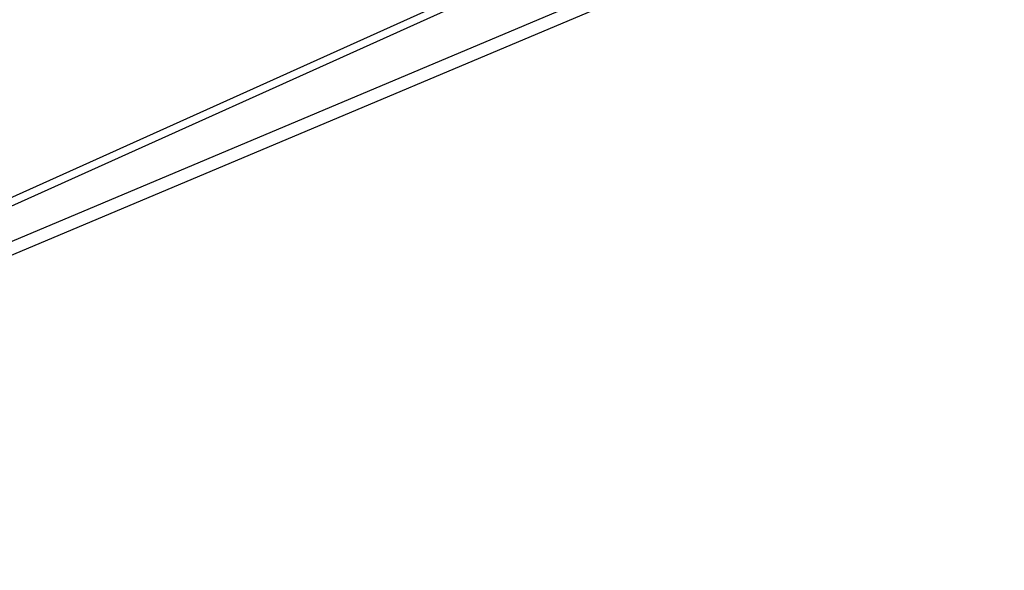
# Model space of a CAD drawing. Header units: feet. Extents: x -79 to 198, y -22 to 181.
# Tile 572 of 656: x 44.5707 to 44.7279, y 145.0739 to 145.1617. Entities that reach past the tile are written whole.
import ezdxf

# ---------------------------------------------------------------- set-up
doc = ezdxf.new("R2010")
doc.units = ezdxf.units.FT
doc.layers.add('A-LINEA', color=7, linetype='CONTINUOUS')

msp = doc.modelspace()

# ---------------------------------------------------------------- linework, layer by layer
at = {"layer": 'A-LINEA'}
for points in [[(44.7333, 144.5778), (45.0133, 144.6844), (44.7867, 145.2311), (44.52, 145.1111), (44.7333, 144.5778)], [(44.7333, 144.5778), (45.0133, 144.6844), (44.7867, 145.2311), (44.52, 145.1111), (44.7333, 144.5778)], [(45, 144.6978), (44.7467, 144.5778), (44.4933, 145.0978), (44.76, 145.2178), (45, 144.6978)], [(45, 144.6978), (44.7467, 144.5778), (44.4933, 145.0978), (44.76, 145.2178), (45, 144.6978)], [(44.7467, 144.5911), (45, 144.6978), (44.7867, 145.2178), (44.5333, 145.1111), (44.7467, 144.5911)], [(44.7467, 144.5911), (45, 144.6978), (44.7867, 145.2178), (44.5333, 145.1111), (44.7467, 144.5911)], [(44.9867, 144.6978), (44.7467, 144.5911), (44.5067, 145.0978), (44.76, 145.2044), (44.9867, 144.6978)], [(44.9867, 144.6978), (44.7467, 144.5911), (44.5067, 145.0978), (44.76, 145.2044), (44.9867, 144.6978)]]:
    msp.add_lwpolyline(points, dxfattribs=at)

doc.saveas('drawing.dxf')
